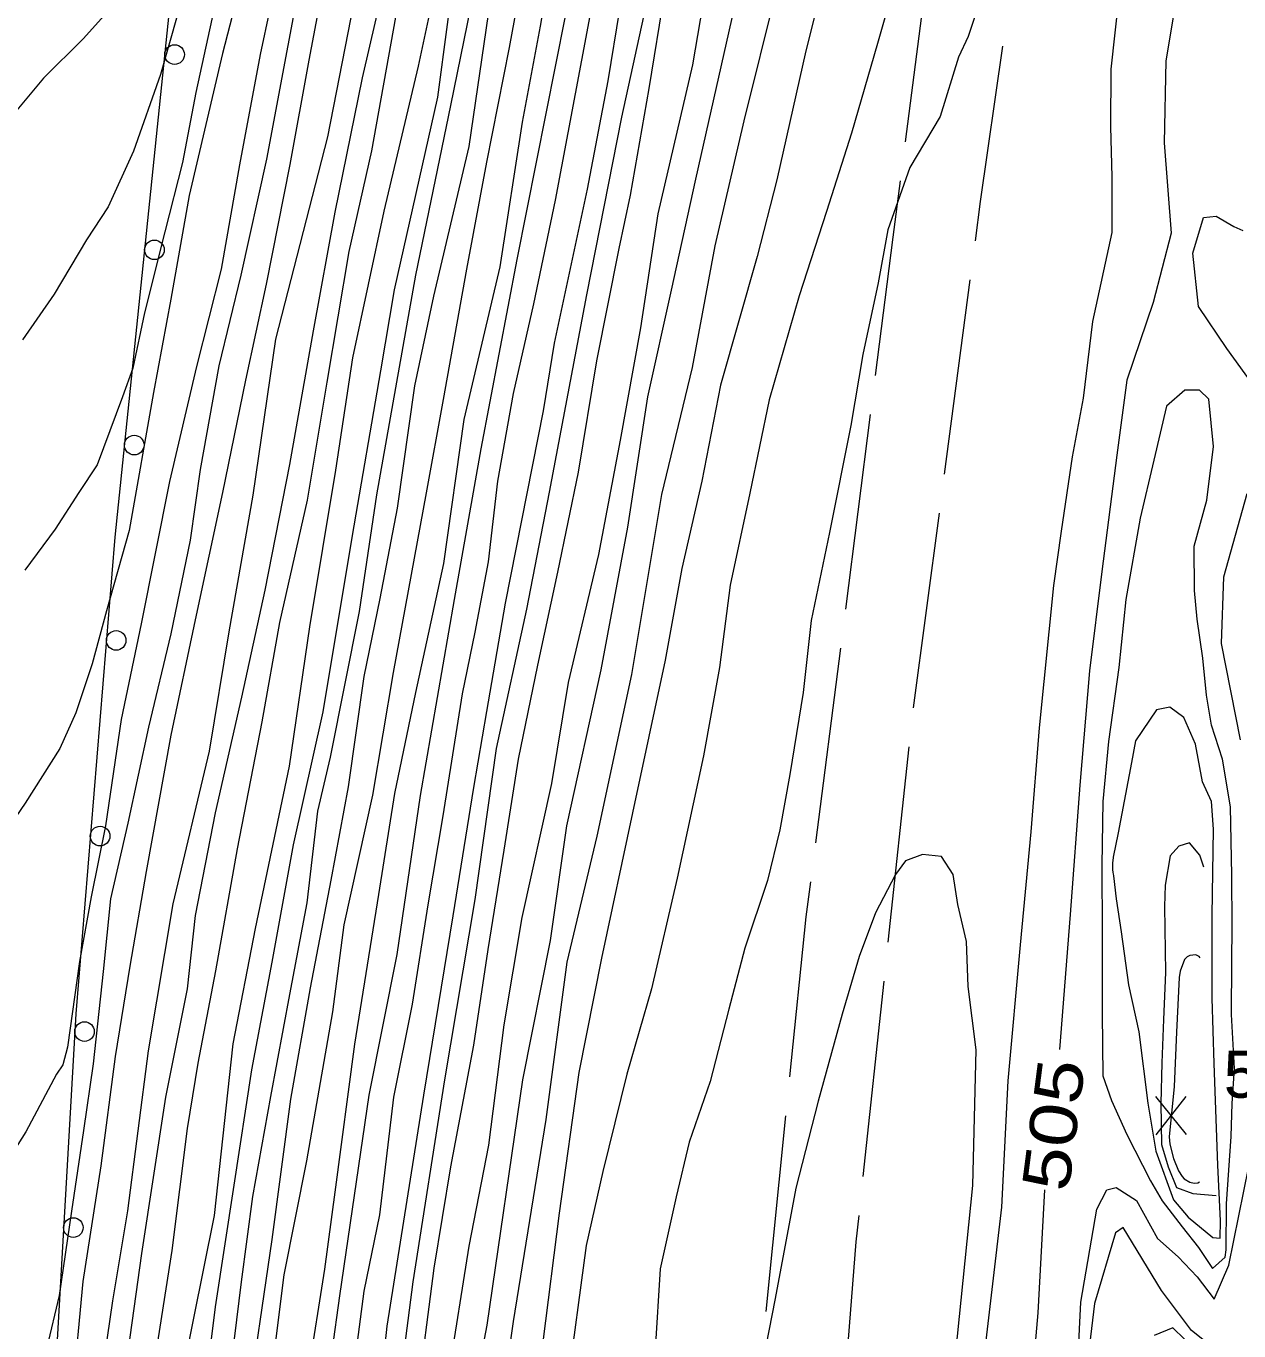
# Model space of a CAD drawing. Extents: x 2361284 to 2366480, y 6976556 to 6985346.
# Drawn here: x 2364562.9 to 2364686.4, y 6978117.1 to 6978250 of the extents above; entities that cross this region are included whole.
import ezdxf
from ezdxf.enums import TextEntityAlignment as Align

# ---------------------------------------------------------------- set-up
doc = ezdxf.new("R2010")
doc.units = 0
doc.header["$LTSCALE"] = 1.9
for name, color, linetype, lineweight in [('12', 7, 'Continuous', 13), ('13', 7, 'Continuous', 13), ('15', 7, 'Continuous', 13), ('17', 7, 'Continuous', 13)]:
    doc.layers.add(name, color=color, linetype=linetype, lineweight=lineweight)

msp = doc.modelspace()

# ---------------------------------------------------------------- linework, layer by layer
at = {"layer": '12'}
for p, q in [((2364681.094, 6978137.124), (2364677.977, 6978140.975)), ((2364678.014, 6978137.095), (2364681.057, 6978141.004))]:
    msp.add_line(p, q, dxfattribs=at)
for points in [[(2364621.885, 6978348.401), (2364620.947, 6978343.972), (2364620.703, 6978340.249), (2364619.9, 6978334.251), (2364618.369, 6978326.967), (2364616.323, 6978316.016), (2364614.46, 6978306.888), (2364612.301, 6978296.178), (2364609.963, 6978283.414), (2364606.083, 6978263.436), (2364604.074, 6978251.655), (2364602.849, 6978245.935), (2364599.339, 6978231.181), (2364596.151, 6978216.22), (2364594.42, 6978204.792), (2364591.751, 6978188.826), (2364589.706, 6978174.645), (2364586.242, 6978158.112), (2364583.964, 6978146.359), (2364582.041, 6978128.87), (2364578.862, 6978113.008), (2364577.631, 6978103.637), (2364576.623, 6978097.097)], [(2364634.015, 6978344.376), (2364633.672, 6978341.563), (2364632.95, 6978337.555), (2364632.123, 6978333.017), (2364629.968, 6978321.857), (2364627.854, 6978313.835), (2364626.462, 6978307.802), (2364623.789, 6978296.497), (2364620.809, 6978280.667), (2364617.013, 6978260.28), (2364615.27, 6978250.022), (2364613.443, 6978240.235), (2364611.153, 6978225.492), (2364607.481, 6978209.967), (2364605.4, 6978195.296), (2364602.575, 6978182.148), (2364600.413, 6978171.857), (2364598.811, 6978161.581), (2364596.346, 6978146.307), (2364594.339, 6978131.257), (2364593.303, 6978123.417), (2364591.633, 6978112.89)], [(2364690.476, 6978328.782), (2364690.257, 6978327.61), (2364689.179, 6978324.26), (2364687.421, 6978318.743), (2364686.479, 6978312.713), (2364685.456, 6978306.713), (2364684.652, 6978299.676), (2364684.01, 6978290.448), (2364682.436, 6978281.453), (2364681.51, 6978269.444), (2364681.08, 6978263.069), (2364680.597, 6978256.064), (2364678.988, 6978246.478), (2364678.827, 6978238.127), (2364679.545, 6978228.942), (2364677.702, 6978221.864), (2364675.026, 6978213.969), (2364673.989, 6978206.308), (2364672.471, 6978194.463), (2364671.207, 6978184.351), (2364670.218, 6978172.721), (2364669.233, 6978159.521), (2364668.174, 6978145.78)], [(2364652.861, 6978259.591), (2364649.629, 6978248.248), (2364646.975, 6978239.134), (2364644.441, 6978231.139), (2364641.633, 6978222.551), (2364638.574, 6978211.943), (2364636.615, 6978202.453), (2364634.624, 6978193.073), (2364633.524, 6978184.682), (2364631.909, 6978175.687), (2364629.206, 6978163.23), (2364626.603, 6978151.965), (2364624.086, 6978143.281), (2364621.64, 6978133.367), (2364619.942, 6978125.801), (2364618.028, 6978111.411)], [(2364591.223, 6978256.955), (2364589.568, 6978248.067), (2364587.387, 6978236.457), (2364584.789, 6978224.671), (2364582.547, 6978215.43), (2364580.628, 6978204.86), (2364579.627, 6978197.651), (2364577.627, 6978188.132), (2364575.358, 6978178.609), (2364573.26, 6978168.839), (2364571.494, 6978161.132), (2364570.734, 6978153.714), (2364569.744, 6978144.304), (2364568.738, 6978137.543), (2364567.526, 6978129.322), (2364566.258, 6978120.71), (2364565.017, 6978115.407)], [(2364627.938, 6978253.493), (2364626.321, 6978243.668), (2364624.415, 6978232.789), (2364623.286, 6978227.377), (2364620.995, 6978215.916), (2364619.123, 6978204.586), (2364617.029, 6978194.396), (2364614.999, 6978184.916), (2364613.01, 6978175.357), (2364611.568, 6978166.083), (2364609.935, 6978155.977), (2364608.457, 6978146.222), (2364606.115, 6978133.84), (2364604.443, 6978123.493), (2364602.69, 6978110.115)], [(2364571.195, 6978251.473), (2364568.711, 6978248.729), (2364564.678, 6978244.722), (2364560.762, 6978240.024), (2364556.806, 6978235.426), (2364551.938, 6978231.1), (2364548.112, 6978227.442), (2364543.68, 6978222.35), (2364541.243, 6978218.777), (2364534.388, 6978210.842), (2364529.833, 6978204.017), (2364525.293, 6978198.854), (2364519.542, 6978192.499), (2364516.629, 6978187.592), (2364513.482, 6978181.931), (2364508.449, 6978173.803), (2364503.577, 6978163.456), (2364500.184, 6978151.203), (2364496.447, 6978141.427), (2364491.928, 6978127.634), (2364489.785, 6978115.222)], [(2364687.771, 6978213.611), (2364685.187, 6978217.176), (2364682.326, 6978221.458), (2364681.724, 6978226.913), (2364682.83, 6978230.514), (2364684.124, 6978230.673), (2364685.924, 6978229.598), (2364686.843, 6978229.201)], [(2364686.596, 6978177.307), (2364684.653, 6978187.13), (2364684.898, 6978193.921), (2364687.287, 6978202.404)], [(2364669.884, 6978111.124), (2364670.349, 6978120.04), (2364671.959, 6978129.515), (2364672.99, 6978131.475), (2364673.924, 6978131.709), (2364675.991, 6978130.394), (2364678.149, 6978126.514), (2364680.256, 6978124.654), (2364682.196, 6978122.622), (2364683.917, 6978120.349), (2364685.415, 6978123.803), (2364687.439, 6978133.843)], [(2364666.641, 6978131.475), (2364665.94, 6978118.948), (2364665.103, 6978109.198)]]:
    msp.add_lwpolyline(points, dxfattribs=at)
at = {"layer": '13'}
for points in [[(2364612.628, 6978350.213), (2364612.141, 6978347.748), (2364611.554, 6978344.303), (2364610.265, 6978336.869), (2364608.862, 6978330.696), (2364607.755, 6978323.136), (2364605.6, 6978312.084), (2364601.972, 6978296.039), (2364598.709, 6978280.627), (2364595.646, 6978267.277), (2364593.264, 6978254.854), (2364591.702, 6978246.558), (2364589.753, 6978235.93), (2364587.338, 6978223.755), (2364585.241, 6978213.956), (2364582.92, 6978202.522), (2364580.124, 6978189.546), (2364577.626, 6978177.791), (2364575.117, 6978163.916), (2364573.479, 6978154.26), (2364571.967, 6978145.055), (2364570.512, 6978133.941), (2364568.674, 6978122.133), (2364567.641, 6978110.952)], [(2364614.687, 6978349.293), (2364613.693, 6978345.503), (2364612.751, 6978339.303), (2364611.59, 6978333.132), (2364610.466, 6978327.272), (2364608.977, 6978319.667), (2364606.628, 6978306.983), (2364603.325, 6978292.641), (2364598.219, 6978266.941), (2364596.868, 6978255.448), (2364593.597, 6978238.746), (2364588.293, 6978218.125), (2364585.983, 6978202.231), (2364583.545, 6978188.308), (2364581.541, 6978176.158), (2364577.839, 6978160.622), (2364575.321, 6978145.637), (2364573.236, 6978129.347), (2364571.693, 6978120.172), (2364570.652, 6978112.93)], [(2364617.741, 6978348.842), (2364617.031, 6978345.675), (2364615.899, 6978340.654), (2364614.837, 6978335.593), (2364613.588, 6978328.071), (2364611.84, 6978318.444), (2364610.082, 6978309.836), (2364607.983, 6978300.247), (2364605.672, 6978290.783), (2364603.714, 6978281.164), (2364602.104, 6978271.649), (2364599.925, 6978256.797), (2364597.12, 6978244.77), (2364594.36, 6978231.063), (2364592.155, 6978218.971), (2364589.744, 6978205.367), (2364587.224, 6978192.573), (2364584.828, 6978181.659), (2364582.161, 6978169.873), (2364580.11, 6978159.443), (2364579.311, 6978151.956), (2364577.086, 6978140.933), (2364574.667, 6978125.01), (2364572.327, 6978108.176)], [(2364619.859, 6978348.042), (2364619.2, 6978344.755), (2364618.48, 6978340.538), (2364617.265, 6978332.626), (2364615.293, 6978324.427), (2364611.647, 6978306.121), (2364608.126, 6978289.347), (2364605.97, 6978278.476), (2364602.934, 6978263.216), (2364600.531, 6978250.922), (2364598.09, 6978237.329), (2364595.758, 6978227.075), (2364593.524, 6978213.764), (2364591.518, 6978201.734), (2364588.717, 6978189.288), (2364586.902, 6978179.169), (2364584.385, 6978166.204), (2364582.184, 6978153.793), (2364580.393, 6978144.375), (2364579.317, 6978137.724), (2364577.734, 6978125.319), (2364575.736, 6978112.489), (2364574.385, 6978101.026), (2364574.019, 6978098.513)], [(2364624.162, 6978347.743), (2364623.669, 6978343.858), (2364621.988, 6978333.4), (2364620.537, 6978326.117), (2364615.801, 6978304.67), (2364611.006, 6978279.944), (2364606.768, 6978257.632), (2364604.789, 6978242.793), (2364600.375, 6978223.169), (2364598.984, 6978214.896), (2364596.113, 6978198.127), (2364593.124, 6978180.178), (2364590.092, 6978166.639), (2364587.946, 6978154.688), (2364585.869, 6978143.697), (2364584.071, 6978131.96), (2364582.169, 6978119.581), (2364580.432, 6978105.614), (2364579.522, 6978098.215)], [(2364627.023, 6978346.62), (2364626.683, 6978344.417), (2364626.053, 6978341.28), (2364625.167, 6978336.641), (2364623.705, 6978329.558), (2364621.247, 6978320.904), (2364620.103, 6978312.892), (2364618.765, 6978304.279), (2364615.76, 6978291.099), (2364612.706, 6978276.8), (2364611.097, 6978267.174), (2364608.84, 6978255.292), (2364606.127, 6978241.936), (2364602.571, 6978224.66), (2364598.584, 6978202.291), (2364596.816, 6978190.405), (2364593.858, 6978175.555), (2364592.57, 6978170.072), (2364591.479, 6978160.702), (2364589.727, 6978151.395), (2364587.806, 6978140.975), (2364585.962, 6978130.788), (2364584.794, 6978122.116), (2364583.569, 6978112.153)], [(2364629.93, 6978345.888), (2364629.453, 6978342.353), (2364627.98, 6978336.418), (2364627.099, 6978331.189), (2364625.284, 6978324.392), (2364622.813, 6978313.997), (2364619.845, 6978301.13), (2364617.822, 6978290.869), (2364615.76, 6978280.619), (2364614.332, 6978273.996), (2364612.237, 6978260.894), (2364609.969, 6978251.231), (2364608.007, 6978237.773), (2364604.401, 6978222.527), (2364602.468, 6978213.399), (2364600.687, 6978200.921), (2364598.924, 6978191.714), (2364597.3, 6978183.768), (2364595.716, 6978172.542), (2364593.927, 6978163.024), (2364591.841, 6978152.045), (2364589.829, 6978140.714), (2364587.914, 6978126.426), (2364585.303, 6978108.55)], [(2364632.725, 6978345.404), (2364632.237, 6978343.179), (2364631.773, 6978340.285), (2364630.438, 6978334.501), (2364628.739, 6978327.035), (2364626.651, 6978319.425), (2364624.367, 6978311.402), (2364621.596, 6978299.996), (2364618.683, 6978284.477), (2364615.847, 6978268.229), (2364613.964, 6978258.051), (2364612.121, 6978247.842), (2364609.802, 6978236.16), (2364607.745, 6978225.279), (2364605.372, 6978211.997), (2364603.662, 6978202.479), (2364600.296, 6978184.176), (2364598.184, 6978171.696), (2364595.26, 6978158.477), (2364594.094, 6978149.626), (2364591.458, 6978134.429), (2364589.139, 6978122.818), (2364587.457, 6978109.26)], [(2364637.484, 6978343.339), (2364636.829, 6978339.712), (2364634.836, 6978329.533), (2364633.213, 6978321.438), (2364630.945, 6978311.705), (2364627.495, 6978297.962), (2364621.322, 6978267.731), (2364617.801, 6978251.026), (2364612.886, 6978226.268), (2364609.22, 6978206.952), (2364606.515, 6978191.616), (2364603.055, 6978171.642), (2364600.679, 6978155.439), (2364597.795, 6978141.141), (2364594.829, 6978120.682), (2364594.053, 6978115.033)], [(2364644.733, 6978341.348), (2364644.016, 6978337.9), (2364642.981, 6978333.16), (2364641.791, 6978326.819), (2364640.137, 6978317.852), (2364638.219, 6978308.124), (2364636.287, 6978298.996), (2364633.867, 6978290.511), (2364632.186, 6978281.165), (2364630.324, 6978271.857), (2364623.539, 6978240.751), (2364619.991, 6978222.655), (2364616.192, 6978202.538), (2364613.865, 6978190.646), (2364610.77, 6978176.446), (2364608.596, 6978161.044), (2364605.501, 6978142.674), (2364602.296, 6978122.113), (2364598.673, 6978094.026), (2364596.423, 6978079.324), (2364594.186, 6978062.142), (2364591.751, 6978039.488)], [(2364642.172, 6978342.524), (2364641.201, 6978337.423), (2364639.832, 6978331.01), (2364638.981, 6978325.783), (2364636.837, 6978313.681), (2364633.864, 6978301.333), (2364632.635, 6978297.011), (2364630.078, 6978286.065), (2364627.908, 6978273.504), (2364626.582, 6978266.771), (2364625.024, 6978259.136), (2364623.355, 6978251.71), (2364622.144, 6978244.458), (2364620.059, 6978233.408), (2364616.678, 6978217.725), (2364615.553, 6978210.824), (2364611.699, 6978191.235), (2364609.785, 6978180.207), (2364608.477, 6978172.484), (2364606.382, 6978159.393), (2364603.365, 6978141.124), (2364599.639, 6978117.586), (2364597.967, 6978101.961)], [(2364650.463, 6978339.361), (2364649.702, 6978336.254), (2364649.241, 6978333.26), (2364647.713, 6978325.626), (2364646.34, 6978317.501), (2364644.449, 6978308.153), (2364642.037, 6978297.79), (2364639.036, 6978285.31), (2364636.809, 6978274.53), (2364634.093, 6978264.722), (2364632.569, 6978256.668), (2364630.789, 6978246.07), (2364627.253, 6978230.906), (2364625.483, 6978219.298), (2364623.412, 6978207.858), (2364621.192, 6978196.216), (2364618.116, 6978183.166), (2364616.414, 6978172.889), (2364613.384, 6978159.22), (2364611.577, 6978148.302), (2364609.995, 6978136.036), (2364608.002, 6978125.747), (2364605.926, 6978112.696)], [(2364653.813, 6978339.293), (2364653.21, 6978336.527), (2364652.554, 6978332.911), (2364650.511, 6978324.812), (2364649.743, 6978318.265), (2364647.739, 6978309.264), (2364646.659, 6978302.954), (2364645.63, 6978297.585), (2364643.57, 6978288.034), (2364641.363, 6978278.232), (2364638.107, 6978266.261), (2364635.748, 6978254.718), (2364634.746, 6978250.707), (2364631.079, 6978234.452), (2364628.617, 6978223.118), (2364626.18, 6978212.275), (2364624.156, 6978198.994), (2364621.444, 6978184.458), (2364617.955, 6978168.554), (2364616.286, 6978156.877), (2364613.471, 6978142.69), (2364609.829, 6978117.683), (2364607.208, 6978103.999)], [(2364658.891, 6978337.572), (2364657.727, 6978333.76), (2364656.703, 6978328.951), (2364655.407, 6978322.179), (2364654.284, 6978316.187), (2364653.003, 6978308.834), (2364651.698, 6978303.072), (2364649.696, 6978294.842), (2364647.121, 6978286.917), (2364645.796, 6978281.164), (2364642.132, 6978267.899), (2364640.101, 6978258.489), (2364639.307, 6978253.642), (2364635.994, 6978240.379), (2364633.065, 6978227.65), (2364630.752, 6978215.238), (2364627.605, 6978202.297), (2364624.549, 6978183.967), (2364621.025, 6978167.503), (2364617.987, 6978154.663), (2364615.849, 6978138.641), (2364612.495, 6978118.068), (2364610.286, 6978102.288)], [(2364588.719, 6978256.411), (2364586.726, 6978247.13), (2364584.642, 6978235.911), (2364582.763, 6978225.272), (2364580.249, 6978215.338), (2364577.51, 6978203.651), (2364574.627, 6978189.144), (2364572.57, 6978179.383), (2364571.003, 6978168.577), (2364569.542, 6978161.323), (2364568.324, 6978154.731), (2364567.117, 6978146.019), (2364566.654, 6978144.205), (2364566.003, 6978143.259), (2364562.888, 6978137.388), (2364560.247, 6978133.253), (2364557.162, 6978128.524), (2364553.211, 6978123.476), (2364549.092, 6978118.076), (2364545.448, 6978113.231)], [(2364621.443, 6978257.152), (2364620.131, 6978249.978), (2364616.799, 6978232.297), (2364614.569, 6978221.724), (2364612.506, 6978212.595), (2364610.921, 6978203.668), (2364609.96, 6978195.439), (2364608.607, 6978188.297), (2364607.307, 6978182.023), (2364605.345, 6978169.574), (2364603.831, 6978160.509), (2364602.227, 6978150.403), (2364600.337, 6978140.924), (2364598.891, 6978128.931), (2364597.295, 6978121.155), (2364595.486, 6978107.396)], [(2364644.571, 6978256.442), (2364642.326, 6978247.509), (2364639.36, 6978234.361), (2364637.356, 6978226.551), (2364633.62, 6978213.456), (2364631.732, 6978203.666), (2364629.696, 6978194.767), (2364628.005, 6978185.431), (2364624.663, 6978169.878), (2364621.494, 6978155.067), (2364619.204, 6978143.434), (2364617.19, 6978129.115), (2364615.535, 6978115.997)], [(2364661.586, 6978257.134), (2364658.844, 6978248.956), (2364657.863, 6978246.868)], [(2364584.641, 6978253.972), (2364582.894, 6978247.234), (2364579.523, 6978232.762), (2364577.643, 6978222.203), (2364575.893, 6978212.717), (2364573.387, 6978198.661), (2364571.105, 6978190.469), (2364569.626, 6978185.055), (2364567.963, 6978180.069), (2364566.328, 6978176.433), (2364562.8, 6978170.859), (2364561.33, 6978168.725), (2364557.993, 6978164.163), (2364555.436, 6978159.649), (2364552.071, 6978154.957), (2364547.734, 6978149.415), (2364543.828, 6978143.668), (2364539.147, 6978138.432), (2364533.733, 6978133.611), (2364529.384, 6978129.26), (2364525.809, 6978125.636), (2364521.498, 6978121.554), (2364517.094, 6978116.571)], [(2364579.208, 6978254.33), (2364576.586, 6978245.085), (2364573.84, 6978237.298), (2364571.253, 6978231.633), (2364569.055, 6978228.271), (2364565.768, 6978222.71), (2364562.541, 6978218.08)], [(2364582.214, 6978252.589), (2364580.183, 6978243.279), (2364578.831, 6978236.126), (2364577.018, 6978229.077), (2364574.946, 6978220.817), (2364573.78, 6978215.197), (2364572.728, 6978212.267), (2364570.153, 6978205.351), (2364568.27, 6978202.513), (2364565.866, 6978198.77), (2364562.774, 6978194.59)], [(2364660.262, 6978112.382), (2364662.288, 6978129.703), (2364662.925, 6978142.58), (2364664.183, 6978156.443), (2364665.284, 6978167.944), (2364666.123, 6978178.532), (2364667.574, 6978193.057), (2364668.362, 6978198.564), (2364669.47, 6978206.155), (2364670.593, 6978212.117), (2364671.559, 6978219.926), (2364673.523, 6978228.995), (2364673.529, 6978234.666), (2364673.381, 6978239.775), (2364673.425, 6978245.626), (2364674.224, 6978253.083)], [(2364657.863, 6978246.868), (2364656.001, 6978240.83), (2364652.919, 6978235.61), (2364650.689, 6978229.288), (2364649.7, 6978223.888), (2364648.13, 6978216.564), (2364646.919, 6978209.342), (2364644.732, 6978198.43), (2364642.867, 6978189.472), (2364642.067, 6978182.154), (2364640.696, 6978173.79), (2364639.67, 6978168.17), (2364638.429, 6978162.977), (2364636.105, 6978156.096), (2364634.494, 6978149.89), (2364632.584, 6978142.532), (2364630.452, 6978136.35), (2364629.115, 6978130.768), (2364627.475, 6978123.442), (2364626.973, 6978115.226)], [(2364685.984, 6978143.859), (2364685.692, 6978149.347), (2364685.701, 6978154.677), (2364685.737, 6978158.298), (2364685.717, 6978163.548), (2364685.581, 6978170.507), (2364684.764, 6978175.369), (2364683.652, 6978178.809), (2364683.143, 6978181.864), (2364682.757, 6978185.652), (2364682.189, 6978189.616), (2364681.921, 6978192.533), (2364681.878, 6978197.063), (2364683.154, 6978201.735), (2364683.862, 6978207.202), (2364683.366, 6978212.039), (2364682.417, 6978212.93), (2364680.917, 6978212.955), (2364679.053, 6978211.298), (2364677.784, 6978205.824), (2364676.381, 6978199.891), (2364674.928, 6978191.626), (2364674.204, 6978184.699), (2364673.166, 6978177.169), (2364672.564, 6978171.043), (2364672.486, 6978164.562), (2364672.521, 6978157.642), (2364672.499, 6978149.431), (2364672.59, 6978143.092)], [(2364673.676, 6978163.463), (2364673.948, 6978161.136), (2364674.43, 6978157.77), (2364675.182, 6978152.377), (2364676.238, 6978147.587), (2364677.147, 6978140.324), (2364677.964, 6978135.422), (2364679.781, 6978130.47), (2364681.268, 6978128.704), (2364683.788, 6978126.638), (2364684.519, 6978126.545), (2364684.572, 6978128.325), (2364684.278, 6978133.993), (2364683.929, 6978144.36), (2364683.726, 6978150.998), (2364683.706, 6978159.418), (2364683.862, 6978168.23), (2364683.625, 6978171.048), (2364682.736, 6978173.06), (2364682.01, 6978176.873), (2364680.834, 6978179.582), (2364679.394, 6978180.638), (2364678.036, 6978180.385), (2364675.915, 6978177.235)], [(2364675.915, 6978177.235), (2364675.476, 6978175.001), (2364674.124, 6978167.858), (2364673.638, 6978165.383), (2364673.58, 6978165.007), (2364673.562, 6978164.818), (2364673.55, 6978164.532), (2364673.566, 6978164.102), (2364673.602, 6978163.816), (2364673.627, 6978163.674), (2364673.676, 6978163.463)], [(2364682.859, 6978164.361), (2364682.467, 6978165.567), (2364681.405, 6978166.847), (2364680.299, 6978166.486), (2364679.438, 6978165.508), (2364678.906, 6978162.503), (2364678.867, 6978160.352), (2364678.961, 6978153.633), (2364678.736, 6978148.831), (2364678.598, 6978144.409), (2364678.468, 6978140.267), (2364678.548, 6978136.087), (2364679.229, 6978133.835), (2364680.089, 6978131.723), (2364681.725, 6978131.108), (2364684.127, 6978130.891)], [(2364657.561, 6978114.587), (2364659.346, 6978131.936), (2364659.655, 6978145.749), (2364658.864, 6978152.182), (2364658.68, 6978156.77), (2364657.804, 6978160.562), (2364657.325, 6978163.618), (2364656.157, 6978165.447), (2364654.206, 6978165.638), (2364652.471, 6978164.992), (2364651.444, 6978163.592), (2364649.431, 6978159.713), (2364647.763, 6978155.236), (2364646.019, 6978149.38), (2364643.563, 6978140.515), (2364641.287, 6978131.654), (2364639.204, 6978120.424), (2364636.648, 6978107.418)], [(2364682.497, 6978155.127), (2364682.393, 6978155.266), (2364682.041, 6978155.407), (2364681.448, 6978155.345), (2364681.176, 6978155.222), (2364680.898, 6978154.942), (2364680.446, 6978153.747), (2364680.356, 6978153.126), (2364680.069, 6978147.553), (2364679.841, 6978142.021), (2364679.34, 6978136.865), (2364679.394, 6978136.132), (2364679.781, 6978134.68), (2364680.292, 6978133.428), (2364680.669, 6978132.838), (2364680.873, 6978132.615), (2364681.42, 6978132.266), (2364681.866, 6978132.145), (2364682.26, 6978132.199), (2364682.414, 6978132.305)], [(2364672.59, 6978143.092), (2364673.453, 6978140.599), (2364675.016, 6978137.134), (2364677.433, 6978132.388), (2364678.632, 6978130.349), (2364680.647, 6978127.728), (2364682.307, 6978125.614), (2364683.748, 6978123.477), (2364685.037, 6978124.639), (2364685.12, 6978125.38), (2364685.175, 6978130.061), (2364685.64, 6978136.925), (2364685.738, 6978140.266), (2364685.984, 6978143.859)], [(2364684.248, 6978115.061), (2364681.618, 6978117.156), (2364678.549, 6978121.228), (2364674.657, 6978127.661), (2364673.862, 6978127.103), (2364671.71, 6978119.913), (2364670.775, 6978112.002)], [(2364683.258, 6978113.971), (2364679.705, 6978117.417), (2364677.803, 6978116.629)]]:
    msp.add_lwpolyline(points, dxfattribs=at)
at = {"layer": '15'}
for p, q in [((2364652.484, 6978238.236), (2364655.037, 6978258.071)), ((2364659.039, 6978224.197), (2364656.417, 6978204.371)), ((2364646.386, 6978190.636), (2364648.918, 6978210.471)), ((2364655.895, 6978200.406), (2364653.262, 6978180.58)), ((2364643.333, 6978166.835), (2364645.874, 6978186.671)), ((2364652.8, 6978176.605), (2364650.679, 6978156.714)), ((2364650.257, 6978152.74), (2364648.136, 6978132.849)), ((2364638.267, 6978119.105), (2364640.297, 6978139.004))]:
    msp.add_line(p, q, dxfattribs=at)
for points in [[(2364662.353, 6978247.969), (2364660.093, 6978232.168), (2364659.561, 6978228.162)], [(2364649.43, 6978214.436), (2364651.227, 6978228.513), (2364651.972, 6978234.271)], [(2364640.699, 6978142.989), (2364642.364, 6978159.295), (2364642.82, 6978162.87)], [(2364647.714, 6978128.875), (2364647.429, 6978126.182), (2364646.043, 6978108.947)]]:
    msp.add_lwpolyline(points, dxfattribs=at)
at = {"layer": '17'}
msp.add_lwpolyline([(2364590.057, 6978356.459), (2364586.891, 6978331.807), (2364583.865, 6978307.137), (2364577.584, 6978252.585), (2364571.934, 6978197.957), (2364567.955, 6978149.397), (2364565.166, 6978100.759), (2364562.876, 6978047.124), (2364561.356, 6977993.467), (2364560.629, 6977952.187), (2364560.081, 6977910.909), (2364559.592, 6977858.272), (2364559.102, 6977805.634), (2364558.589, 6977771.197), (2364558.218, 6977736.752), (2364558.363, 6977720.473), (2364558.648, 6977704.185), (2364558.831, 6977693.295), (2364559.024, 6977683.447)], dxfattribs=at)
for centre in [(2364578.026, 6978247.131), (2364575.968, 6978227.237), (2364573.91, 6978207.343), (2364572.075, 6978187.45), (2364570.44, 6978167.516), (2364568.85, 6978147.605), (2364567.707, 6978127.637)]:
    msp.add_circle(centre, 1, dxfattribs=at)

# ---------------------------------------------------------------- texts
at = {"layer": '12'}
msp.add_text('509.8', height=4.799, rotation=0.545, dxfattribs=at).set_placement((2364684.903, 6978140.848))
at = {"layer": '12', "width": 1.25}
msp.add_text(' 505 ', height=4.8, rotation=82.609, dxfattribs=at).set_placement((2364669.929, 6978137.803), align=Align.CENTER)

doc.saveas('drawing.dxf')
